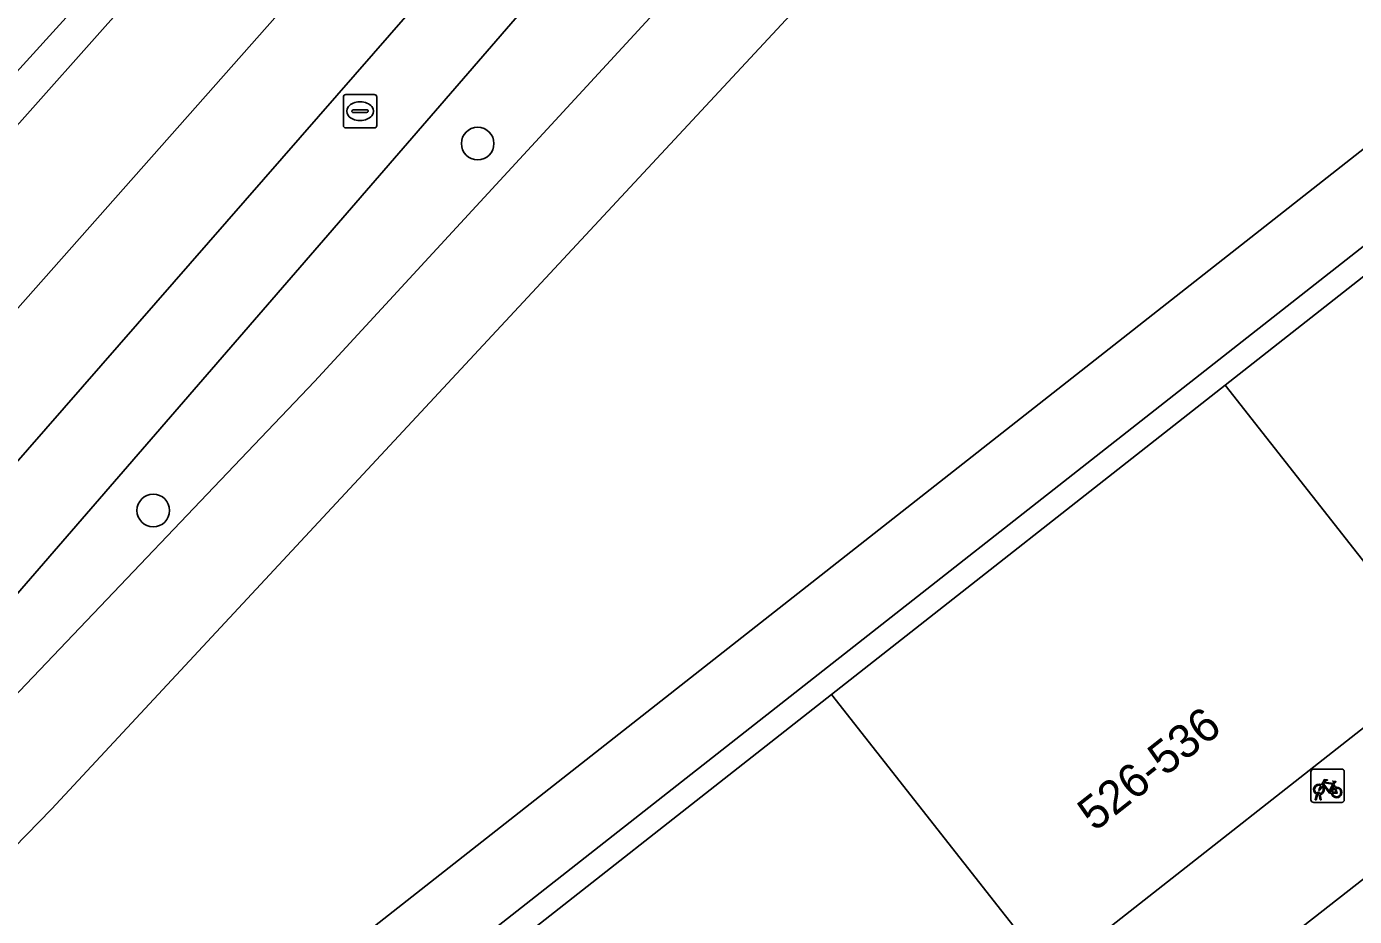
# Model space of a CAD drawing. Extents: x 159217 to 160349, y 381246 to 382172.
# Drawn here: x 159576.97 to 159616.75, y 381569.03 to 381595.69 of the extents above; entities that cross this region are included whole.
import ezdxf

# ---------------------------------------------------------------- set-up
doc = ezdxf.new("R2010")
doc.units = 0
for name, color, linetype in [('IMGEO_Berm_groen', 7, 'Continuous'), ('IMGEO_Boom', 7, 'Continuous'), ('IMGEO_Fietsenrek', 7, 'Continuous'), ('IMGEO_Fietspad_gesloten', 7, 'Continuous'), ('IMGEO_Groenvoorziening', 7, 'Continuous'), ('IMGEO_Haag', 7, 'Continuous'), ('IMGEO_Pand', 7, 'Continuous'), ('IMGEO_Pand_nummerreeks', 7, 'Continuous'), ('IMGEO_Rijbaan_lokaal_open', 7, 'Continuous'), ('IMGEO_Rijbaan_regionaal_gesloten', 7, 'Continuous'), ('IMGEO_Rioolput', 7, 'Continuous'), ('IMGEO_Voetpad_open', 7, 'Continuous')]:
    doc.layers.add(name, color=color, linetype=linetype)

msp = doc.modelspace()

# ---------------------------------------------------------------- linework, layer by layer
at = {"layer": 'IMGEO_Berm_groen'}
for points in [[(159607.679, 381616.725), (159613.744, 381622.115), (159612.549, 381623.266), (159610.908, 381621.552), (159610.29, 381621.006), (159598.499, 381610.865), (159596.374, 381609.038), (159594.883, 381607.659), (159594.598, 381607.362), (159591.194, 381603.627), (159576.4, 381586.908), (159565.086, 381574.257)], [(159567.596, 381571.823), (159572.118, 381577.431), (159597.116, 381606.063)]]:
    msp.add_lwpolyline(points, dxfattribs=at)
at = {"layer": 'IMGEO_Boom'}
for centre in [(159590.488, 381592.188), (159580.769, 381581.195)]:
    msp.add_circle(centre, 0.489, dxfattribs=at)
at = {"layer": 'IMGEO_Fietsenrek'}
for p, q in [((159615.448, 381572.524), (159615.448, 381573.365)), ((159615.448, 381573.365), (159615.448, 381572.524)), ((159615.523, 381573.449), (159616.364, 381573.449)), ((159616.364, 381573.449), (159615.523, 381573.449)), ((159616.448, 381573.374), (159616.448, 381572.533)), ((159616.448, 381572.533), (159616.448, 381573.374)), ((159616.135, 381572.998), (159616.171, 381572.903)), ((159616.373, 381572.449), (159615.532, 381572.449)), ((159615.532, 381572.449), (159616.373, 381572.449)), ((159615.575, 381572.533), (159615.614, 381572.693)), ((159615.609, 381572.533), (159615.575, 381572.533)), ((159615.644, 381572.681), (159615.609, 381572.533)), ((159615.686, 381572.705), (159615.685, 381572.709)), ((159615.727, 381572.533), (159615.693, 381572.675)), ((159615.717, 381572.716), (159615.718, 381572.709)), ((159615.725, 381572.679), (159615.76, 381572.533)), ((159615.76, 381572.533), (159615.727, 381572.533))]:
    msp.add_line(p, q, dxfattribs=at)
for points in [[(159615.782, 381572.923), (159615.73, 381572.833), (159615.69, 381572.808), (159615.691, 381572.855), (159615.746, 381572.949)], [(159615.761, 381572.975), (159615.856, 381573.139), (159615.942, 381573.125), (159615.944, 381573.116), (159615.888, 381573.105), (159615.861, 381573.06), (159616.117, 381573.019)], [(159616.057, 381572.731), (159616.007, 381572.731), (159615.816, 381572.982), (159615.797, 381572.95)], [(159616.104, 381572.994), (159615.847, 381573.035), (159615.83, 381573.006), (159615.997, 381572.786), (159616.104, 381572.994)], [(159616.152, 381572.896), (159616.122, 381572.973), (159616.013, 381572.755), (159616.056, 381572.755)], [(159616.086, 381572.755), (159616.206, 381572.754), (159616.162, 381572.868)], [(159616.182, 381572.875), (159616.237, 381572.73), (159616.087, 381572.73)], [(159616.117, 381573.019), (159616.142, 381573.068), (159616.136, 381573.072), (159616.113, 381573.076), (159616.101, 381573.083), (159616.1, 381573.086), (159616.102, 381573.091), (159616.197, 381573.076), (159616.199, 381573.066), (159616.189, 381573.053), (159616.177, 381573.047), (159616.163, 381573.053), (159616.135, 381572.998)]]:
    msp.add_lwpolyline(points, dxfattribs=at)
for centre, radius, start, end in [((159615.526, 381573.371), 0.0779, 92.4484, 184.2845), ((159615.526, 381573.371), 0.0779, 92.4484, 184.2845), ((159616.37, 381573.371), 0.0779, 2.4484, 94.2845), ((159616.37, 381573.371), 0.0779, 2.4484, 94.2845), ((159615.688, 381572.834), 0.159, 62.6766, 242.1369), ((159615.688, 381572.834), 0.129, 63.3192, 238.903), ((159615.688, 381572.834), 0.129, 283.6043, 43.4302), ((159615.688, 381572.834), 0.159, 283.5766, 46.6042), ((159616.215, 381572.75), 0.159, 113.3408, 178.3217), ((159616.215, 381572.75), 0.159, 187.0065, 105.7708), ((159616.215, 381572.75), 0.129, 113.923, 177.9556), ((159616.215, 381572.75), 0.129, 188.6715, 104.5883), ((159615.526, 381572.527), 0.0779, 182.4484, 274.2845), ((159615.526, 381572.527), 0.0779, 182.4484, 274.2845), ((159615.668, 381572.705), 0.0499, 12.8025, 158.6934), ((159615.688, 381572.834), 0.159, 253.9967, 271.7867), ((159615.668, 381572.705), 0.0174, 12.8025, 163.4502), ((159615.688, 381572.834), 0.129, 253.415, 269.0204), ((159616.37, 381572.527), 0.0779, 272.4484, 4.2845), ((159616.37, 381572.527), 0.0779, 272.4484, 4.2845)]:
    msp.add_arc(centre, radius, start, end, dxfattribs=at)
at = {"layer": 'IMGEO_Fietspad_gesloten'}
for points in [[(159597.116, 381606.063), (159572.118, 381577.431), (159567.596, 381571.823), (159565.378, 381569.131)], [(159566.542, 381565.586), (159569.103, 381569.548), (159570.375, 381571.412), (159595.938, 381600.933)]]:
    msp.add_lwpolyline(points, dxfattribs=at)
at = {"layer": 'IMGEO_Groenvoorziening'}
for points in [[(159601.317, 381602.117), (159604.58, 381605.65), (159608.003, 381609.357), (159615.445, 381617.382), (159615.553, 381617.498), (159613.837, 381619.072), (159609.864, 381615.275), (159605.72, 381611.514), (159602.096, 381607.781), (159601.919, 381607.599), (159595.938, 381600.933), (159570.375, 381571.412), (159569.103, 381569.548), (159570.116, 381568.628), (159576.151, 381575.152), (159585.596, 381585.056)], [(159575.636, 381559.503), (159577.049, 381557.715), (159623.339, 381594.077), (159621.716, 381595.714)], [(159577.496, 381557.149), (159589.29, 381566.417), (159601.084, 381575.685), (159612.878, 381584.953), (159623.842, 381593.569), (159623.339, 381594.077), (159577.049, 381557.715)]]:
    msp.add_lwpolyline(points, close=True, dxfattribs=at)
msp.add_lwpolyline([(159569.753, 381555.039), (159571.415, 381553.33), (159573.741, 381555.137), (159576.056, 381556.935), (159577.049, 381557.715), (159575.636, 381559.503), (159621.716, 381595.714), (159620.974, 381596.463), (159619.886, 381597.826), (159619.316, 381598.78), (159618.848, 381599.789), (159618.489, 381600.841), (159618.241, 381601.924), (159618.108, 381603.028), (159616.639, 381614.101), (159606.917, 381603.647), (159577.717, 381572.249), (159576.221, 381570.71), (159568.625, 381562.589)], dxfattribs=at)
at = {"layer": 'IMGEO_Haag'}
msp.add_lwpolyline([(159615.553, 381617.498), (159613.837, 381619.072), (159609.864, 381615.275), (159605.72, 381611.514), (159602.096, 381607.781), (159601.919, 381607.599), (159595.938, 381600.933), (159570.375, 381571.412), (159569.103, 381569.548), (159570.116, 381568.628), (159576.151, 381575.152), (159585.596, 381585.056), (159601.317, 381602.117), (159604.58, 381605.65), (159608.003, 381609.357), (159615.445, 381617.382)], close=True, dxfattribs=at)
at = {"layer": 'IMGEO_Pand'}
for points in [[(159627.507, 381590.912), (159625.617, 381593.339), (159624.827, 381594.343), (159623.842, 381593.569), (159612.878, 381584.953), (159619.451, 381576.59), (159631.368, 381585.955), (159631.288, 381586.058), (159629.397, 381588.485)], [(159601.084, 381575.685), (159607.656, 381567.322), (159619.451, 381576.59), (159612.878, 381584.953)], [(159601.084, 381575.685), (159589.29, 381566.417), (159595.862, 381558.054), (159607.656, 381567.322)]]:
    msp.add_lwpolyline(points, close=True, dxfattribs=at)
at = {"layer": 'IMGEO_Rijbaan_lokaal_open'}
msp.add_lwpolyline([(159623.373, 381575.125), (159611.28, 381565.67), (159586.487, 381546.139), (159582.812, 381543.285)], dxfattribs=at)
at = {"layer": 'IMGEO_Rijbaan_regionaal_gesloten'}
for points in [[(159662.487, 381686.935), (159632.439, 381654.477), (159619.179, 381640.116), (159608.673, 381628.559), (159600.842, 381619.836), (159595.596, 381613.987), (159572.242, 381587.735), (159564.486, 381578.965), (159562.441, 381576.704), (159565.086, 381574.257), (159576.4, 381586.908), (159591.194, 381603.627), (159594.598, 381607.362), (159597.899, 381611.433), (159609.251, 381624.142), (159621.007, 381637.121), (159637.399, 381654.559), (159640.048, 381657.48), (159757.702, 381784.817)], [(159709.596, 381740.644), (159571.505, 381588.644), (159561.472, 381577.6)], [(159561.472, 381577.6), (159562.441, 381576.704), (159564.486, 381578.965), (159572.242, 381587.735), (159595.596, 381613.987), (159600.842, 381619.836), (159608.673, 381628.559), (159619.179, 381640.116), (159632.439, 381654.477), (159662.487, 381686.935)]]:
    msp.add_lwpolyline(points, dxfattribs=at)
at = {"layer": 'IMGEO_Rioolput'}
for p, q in [((159586.464, 381592.733), (159586.464, 381593.585)), ((159586.539, 381593.659), (159587.391, 381593.659)), ((159587.465, 381593.585), (159587.465, 381592.733)), ((159586.723, 381593.153), (159586.723, 381593.165)), ((159587.161, 381593.116), (159586.763, 381593.116)), ((159586.766, 381593.202), (159587.164, 381593.202)), ((159586.952, 381593.439), (159586.977, 381593.439)), ((159587.207, 381593.165), (159587.207, 381593.153)), ((159586.975, 381592.879), (159586.95, 381592.879)), ((159587.391, 381592.659), (159586.539, 381592.659))]:
    msp.add_line(p, q, dxfattribs=at)
for points in [[(159586.464, 381592.733), (159586.464, 381593.585)], [(159586.539, 381593.659), (159587.391, 381593.659)], [(159587.465, 381593.585), (159587.465, 381592.733)], [(159587.391, 381592.659), (159586.539, 381592.659)]]:
    msp.add_lwpolyline(points, dxfattribs=at)
for centre, radius, start, end in [((159586.541, 381593.583), 0.0765, 91.552, 178.448), ((159586.541, 381593.583), 0.0765, 91.552, 178.448), ((159587.389, 381593.583), 0.0765, 1.552, 88.448), ((159587.389, 381593.583), 0.0765, 1.552, 88.448), ((159586.763, 381593.162), 0.0403, 85.8775, 175.7526), ((159586.76, 381593.152), 0.0366, 178.938, 274.7102), ((159587.164, 381593.159), 0.043, 264.8664, 352.4533), ((159587.168, 381593.164), 0.0386, 1.7309, 96.639), ((159586.541, 381592.735), 0.0765, 181.552, 268.448), ((159586.541, 381592.735), 0.0765, 181.552, 268.448), ((159587.389, 381592.735), 0.0765, 271.552, 358.448), ((159587.389, 381592.735), 0.0765, 271.552, 358.448)]:
    msp.add_arc(centre, radius, start, end, dxfattribs=at)
for centre, major_axis, ratio, start_param, end_param in [((159586.951, 381593.159), (-0.387, 0.002), 0.722429, 4.712389, 7.853982), ((159586.976, 381593.159), (-0.39, 0.002), 0.717154, 1.570796, 4.712389)]:
    msp.add_ellipse(centre, major_axis=major_axis, ratio=ratio, start_param=start_param, end_param=end_param, dxfattribs=at)
at = {"layer": 'IMGEO_Voetpad_open'}
for points in [[(159576.221, 381570.71), (159577.717, 381572.249), (159606.917, 381603.647), (159604.58, 381605.65), (159601.317, 381602.117), (159585.596, 381585.056), (159576.151, 381575.152), (159570.116, 381568.628), (159569.103, 381569.548), (159566.542, 381565.586)], [(159641.423, 381583.314), (159639.994, 381585.075), (159635.089, 381581.22), (159633.188, 381583.639), (159631.368, 381585.955), (159619.451, 381576.59), (159607.656, 381567.322), (159595.862, 381558.054), (159584.068, 381548.786), (159584.683, 381547.956), (159583.479, 381547.014), (159580.2, 381544.451), (159581.921, 381542.835)], [(159582.812, 381543.285), (159586.487, 381546.139), (159611.28, 381565.67), (159623.373, 381575.125)]]:
    msp.add_lwpolyline(points, dxfattribs=at)

# ---------------------------------------------------------------- texts
at = {"layer": 'IMGEO_Pand_nummerreeks'}
msp.add_text('526-536', height=1, rotation=38.1608, dxfattribs=at).set_placement((159608.97, 381571.559))

doc.saveas('drawing.dxf')
